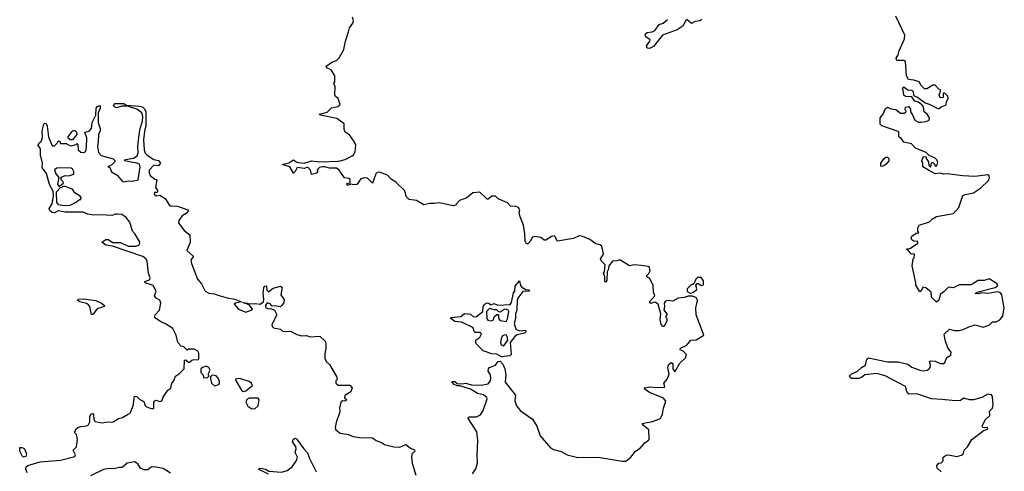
# Model space of a CAD drawing. Extents: x 2220333 to 2384341, y 721037 to 894043.
# Tile 262 of 325: x 2337754 to 2345992, y 802938 to 806715. Entities that reach past the tile are written whole.
import ezdxf

# ---------------------------------------------------------------- set-up
doc = ezdxf.new("R2010")
doc.units = 0

msp = doc.modelspace()

# ---------------------------------------------------------------- linework, layer by layer
at = {"layer": '0CON10XD'}
for points in [[(2345496.7, 804035), (2345490, 804085), (2345535, 804127.5), (2345575, 804114), (2345615, 804116), (2345647.3, 804122.7), (2345695, 804146.2), (2345748.3, 804161.7), (2345815, 804143.8), (2345865, 804160), (2345895, 804188.8), (2345925, 804188.8), (2345955, 804203.8), (2345979.2, 804235), (2345992.5, 804305), (2345972.5, 804415), (2345960, 804430), (2345935, 804438.6), (2345854.2, 804424.2), (2345805, 804430), (2345775, 804421.2), (2345750, 804425), (2345775, 804440), (2345915, 804473.8), (2345932.5, 804485), (2345937.5, 804495), (2345929.3, 804509.3), (2345865, 804548.8), (2345825, 804532.5), (2345775, 804532.5), (2345715, 804497.5), (2345615, 804497.5), (2345565, 804472.5), (2345525, 804477.5), (2345488.8, 804441.2), (2345455, 804417.5), (2345445, 804370), (2345425, 804353.3), (2345382.5, 804395), (2345380, 804435), (2345335, 804472.5), (2345311.7, 804478.3), (2345305, 804460), (2345285, 804440), (2345252.5, 804495), (2345253.3, 804515), (2345222.5, 804655), (2345230, 804715), (2345237, 804723), (2345241.7, 804751.7), (2345235, 804757.5), (2345213, 804753), (2345188.3, 804788.3), (2345170, 804795), (2345206.7, 804803.3), (2345270, 804845), (2345268.3, 804858.3), (2345235, 804862.5), (2345217.5, 804875), (2345212.5, 804885), (2345217.5, 804905), (2345255, 804930), (2345278.3, 804931.7), (2345270, 804945), (2345270, 804975), (2345280, 804995), (2345366.7, 805023.3), (2345390.7, 805049.3), (2345425, 805067.5), (2345567.5, 805095), (2345612, 805145), (2345646.7, 805245), (2345665, 805254), (2345733.9, 805266.1), (2345794, 805306), (2345859.3, 805370.7), (2345868.8, 805395), (2345865, 805407.5), (2345853.6, 805416.4), (2345745, 805402), (2345645, 805408), (2345515, 805426.7), (2345485, 805423.3), (2345455, 805432.5), (2345415, 805426.7), (2345357, 805457), (2345310, 805485), (2345310, 805515), (2345302.5, 805535), (2345315, 805570), (2345337.5, 805567.5), (2345337.5, 805555), (2345357.5, 805525), (2345360, 805495), (2345375, 805480), (2345385, 805520), (2345395, 805520), (2345410, 805505), (2345411.7, 805491.7), (2345428.3, 805491.7), (2345437.5, 805525), (2345426.4, 805546.4), (2345415, 805557.5), (2345365, 805580), (2345340, 805605), (2345249.3, 805639.3), (2345215, 805676.7), (2345151.7, 805691.7), (2345126.4, 805726.4), (2345110, 805735), (2345110, 805775), (2345105, 805780), (2344968.3, 805828.3), (2344955, 805840), (2344952.5, 805895), (2344977, 805923), (2344997, 805973), (2345015, 805982.5), (2345045, 805970), (2345085, 805963.3), (2345125, 805933.8), (2345155, 805933.3), (2345170, 805945), (2345163.3, 805965), (2345167, 805983), (2345195, 805987.5), (2345206.7, 805965), (2345207.5, 805945), (2345222.5, 805925), (2345243.9, 805873.9), (2345275, 805857.5), (2345295, 805857.5), (2345335, 805863.3), (2345362.5, 805875), (2345367.5, 805895), (2345345.9, 805925.9), (2345322.5, 805945), (2345316.7, 805985), (2345301.7, 806001.7), (2345273.6, 806023.6), (2345243.8, 806033.8), (2345218.3, 806068.3), (2345165, 806072.5), (2345152.5, 806082.5), (2345147.5, 806127.5), (2345140, 806135), (2345145, 806150), (2345155, 806150), (2345185, 806127.5), (2345220, 806125), (2345230, 806115), (2345231.7, 806081.7), (2345266.1, 806066.1), (2345329.3, 806019.3), (2345365, 806008.8), (2345435, 805973.3), (2345447, 805973), (2345463.6, 805986.4), (2345507, 806003), (2345508.3, 806031.7), (2345522.5, 806055), (2345520, 806075), (2345495, 806100), (2345485, 806100), (2345480, 806095), (2345480, 806065), (2345455, 806060), (2345447.5, 806085), (2345460, 806125), (2345443.6, 806133.6), (2345415, 806167.5), (2345395, 806167.5), (2345345, 806137.5), (2345325, 806137.5), (2345297.5, 806165), (2345280, 806195), (2345235, 806210), (2345190, 806215), (2345173.3, 806245), (2345166.1, 806366.1), (2345153, 806373), (2345093.3, 806373.3), (2345088.3, 806391.7), (2345105, 806420), (2345112.5, 806455), (2345156.7, 806555), (2345161.2, 806585), (2345084, 806745)], [(2342593.9, 803056.1), (2342795, 803022), (2342825, 803023.8), (2342866.7, 803055), (2342907.5, 803105), (2342945, 803130), (2342985, 803176.7), (2343015, 803197.5), (2343020, 803205), (2343019.2, 803285), (2342970, 803325), (2342962.5, 803337.5), (2343047.5, 803355), (2343115, 803380), (2343131.2, 803415), (2343140, 803465), (2343160, 803525), (2343139.7, 803549.7), (2343025, 803597.5), (2342983.3, 803625), (2342980, 803635), (2343035, 803645.6), (2343075, 803638.1), (2343148.8, 803641.2), (2343152.5, 803645), (2343142.5, 803675), (2343170.7, 803709.3), (2343189.3, 803750.7), (2343176.7, 803805), (2343181.7, 803828.3), (2343205, 803847.5), (2343218.3, 803838.3), (2343220, 803795), (2343235, 803770), (2343277, 803843), (2343325, 803887.5), (2343332.5, 803915), (2343305, 803942.5), (2343280, 803955), (2343283.6, 803966.4), (2343335, 803993.3), (2343370, 804035), (2343415, 804037.5), (2343478.8, 804075), (2343414, 804245), (2343410, 804305), (2343426, 804365), (2343417.7, 804387.7), (2343383, 804403), (2343347, 804403), (2343315, 804391.2), (2343263.6, 804386.4), (2343219.3, 804360.7), (2343175, 804366.2), (2343155, 804357.5), (2343147.5, 804345), (2343150, 804315), (2343142.5, 804285), (2343170, 804255), (2343170, 804245), (2343160, 804235), (2343160, 804225), (2343170, 804215), (2343170, 804195), (2343145, 804150), (2343135, 804150), (2343122.5, 804165), (2343113.3, 804205), (2343117.5, 804255), (2343096.7, 804335), (2343075, 804350), (2343065, 804352.5), (2343035, 804342.5), (2343022.5, 804355), (2343067.5, 804405), (2343056.2, 804435), (2343055.5, 804495.5), (2343025, 804552.5), (2343000, 804565), (2343000, 804575), (2343019.3, 804590.7), (2343030, 804615), (2343023, 804643), (2343011.7, 804651.7), (2342955, 804660), (2342895, 804663.3), (2342855, 804657.5), (2342775, 804707.5), (2342751.7, 804698.3), (2342713.6, 804696.4), (2342682.5, 804655), (2342678.3, 804621.7), (2342670, 804605), (2342667, 804533), (2342655, 804520), (2342650, 804525), (2342650, 804565), (2342640, 804595), (2342647.5, 804605), (2342653.3, 804665), (2342622.5, 804695), (2342612.5, 804715), (2342638.8, 804755), (2342625, 804820), (2342611.7, 804831.7), (2342575, 804840), (2342525.7, 804875.7), (2342465, 804902), (2342434.1, 804905.9), (2342386.4, 804883.6), (2342255, 804862.5), (2342247, 804867), (2342236.2, 804895), (2342225, 804906.7), (2342205, 804902.5), (2342155, 804870), (2342141.7, 804871.7), (2342115, 804892.5), (2342065, 804902.5), (2342045, 804896.7), (2342023, 804857), (2342005, 804840), (2341995, 804840), (2341983.8, 804863.8), (2341981.4, 804925), (2341968.8, 804995), (2341941.2, 805065), (2341933.8, 805105), (2341937.5, 805125), (2341927.5, 805145), (2341905, 805153.3), (2341860, 805155), (2341835, 805182.5), (2341756.7, 805216.7), (2341735, 805240), (2341705, 805240), (2341675, 805213.3), (2341665, 805213.3), (2341605, 805271.2), (2341545, 805266.2), (2341495, 805223.8), (2341435, 805202.5), (2341412.1, 805177.9), (2341405, 805166.7), (2341385, 805156.7), (2341265, 805184), (2341223.9, 805176.1), (2341185, 805178), (2341136.1, 805166.1), (2341073.9, 805203.9), (2341012.3, 805212.3), (2340986.7, 805235), (2340983.3, 805265), (2340973.3, 805285), (2340905, 805353.3), (2340858.8, 805385), (2340832.5, 805415), (2340765, 805438.8), (2340745, 805436.2), (2340735, 805426.7), (2340705, 805347.5), (2340665, 805390), (2340635, 805392.5), (2340607, 805383), (2340573.6, 805336.4), (2340546.4, 805333.6), (2340525, 805340), (2340505, 805330), (2340495, 805330), (2340490, 805345), (2340518.3, 805351.7), (2340518.3, 805378.3), (2340507, 805387), (2340471.7, 805391.7), (2340427.3, 805457.3), (2340405, 805472), (2340345, 805472), (2340305, 805484.2), (2340285, 805483.8), (2340262.3, 805477.7), (2340247.5, 805465), (2340242.5, 805455), (2340247, 805443), (2340238.3, 805431.7), (2340195, 805420), (2340186.7, 805456.7), (2340165, 805480), (2340135, 805468.8), (2340075, 805477.5), (2340060, 805445), (2340045, 805430), (2340014.1, 805484.1), (2339950, 805505), (2340005, 805518.8), (2340045, 805542.5), (2340065.8, 805525.8), (2340085, 805520), (2340135, 805515.7), (2340195, 805534.2), (2340265, 805525.5), (2340425, 805531.5), (2340477.5, 805545), (2340535, 805576.7), (2340546, 805584), (2340559.5, 805610.5), (2340566, 805666), (2340553.3, 805695), (2340513, 805753), (2340477.5, 805775), (2340467.5, 805795), (2340470, 805845), (2340408.8, 805888.8), (2340270, 805915), (2340260, 805925), (2340327.7, 805942.3), (2340361.7, 805978.3), (2340415, 805990), (2340436.7, 806005), (2340417.5, 806055), (2340395, 806073.3), (2340390, 806085), (2340393, 806153), (2340382.5, 806185), (2340390, 806195), (2340390, 806245), (2340360, 806295), (2340325, 806311.2), (2340317.5, 806325), (2340365, 806358.1), (2340405, 806373.1), (2340427.5, 806395), (2340466.7, 806465), (2340478.8, 806535), (2340506.4, 806613.6), (2340512.3, 806647.7), (2340540, 806685), (2340546.2, 806705), (2340537.5, 806735)], [(2343462.5, 806715), (2343445, 806703.8), (2343405, 806700), (2343375, 806683.3), (2343335, 806716), (2343324, 806705), (2343305.7, 806664.3), (2343255, 806630), (2343131.2, 806585), (2343058.2, 806491.8), (2343025, 806472.9), (2343005.5, 806475.5), (2342998.5, 806495), (2343027.5, 806535), (2343028, 806545), (2342992.5, 806572.5), (2342988.6, 806595), (2343003.8, 806606.2), (2343045, 806613.6), (2343068, 806625), (2343105, 806673.3), (2343137.5, 806685), (2343174.1, 806715.9)], [(2337816.4, 802926.4), (2337803.8, 802955), (2337807.5, 802975), (2337823, 802987), (2337925, 803017.5), (2338095, 803030.8), (2338215, 803062.5), (2338220, 803075), (2338202.5, 803115), (2338227.7, 803142.3), (2338238.8, 803205), (2338230, 803245), (2338210, 803265), (2338220, 803275), (2338221.7, 803288.3), (2338240, 803305), (2338265, 803313.3), (2338313, 803317), (2338327.5, 803325), (2338339.3, 803350.7), (2338341.2, 803395), (2338355, 803417.5), (2338365, 803420), (2338371.7, 803411.7), (2338373.6, 803373.6), (2338382.5, 803355), (2338445, 803343.3), (2338475, 803350), (2338535, 803351.2), (2338579.3, 803380.7), (2338615, 803386.7), (2338655.8, 803414.2), (2338677.5, 803425), (2338702.5, 803485), (2338715, 803567.5), (2338733.6, 803563.6), (2338758.3, 803538.3), (2338791.2, 803521.2), (2338805, 803487.5), (2338815, 803477.5), (2338855, 803462.5), (2338875, 803462.5), (2338877.5, 803515), (2338883.6, 803526.4), (2338895, 803532.5), (2338925, 803522.5), (2338943, 803527), (2338955, 803557.5), (2338993.9, 803616.1), (2339017.7, 803632.3), (2339026.1, 803673.9), (2339042.5, 803695), (2339057, 803733), (2339090, 803755), (2339130, 803795), (2339131.7, 803868.3), (2339145, 803870), (2339165, 803850), (2339175, 803850), (2339193.8, 803866.2), (2339215, 803872.5), (2339245, 803870), (2339251.7, 803878.3), (2339253.3, 803925), (2339245, 803942.5), (2339215, 803960), (2339165, 803960), (2339155, 803950), (2339128.3, 803978.3), (2339103.6, 803983.6), (2339076.4, 804016.4), (2339063.8, 804075), (2339035, 804133.3), (2338975, 804170.8), (2338935, 804187.5), (2338883, 804223), (2338887.5, 804245), (2338923.3, 804285), (2338936, 804345), (2338925, 804370), (2338897, 804387), (2338882.5, 804405), (2338896.7, 804445), (2338871.4, 804491.4), (2338803.3, 804515), (2338800, 804525), (2338840.7, 804539.3), (2338846.1, 804556.1), (2338832.3, 804592.3), (2338820, 804695), (2338808, 804715), (2338785, 804734.2), (2338529.7, 804819.7), (2338475, 804830), (2338440, 804855), (2338474.2, 804875.8), (2338495, 804876), (2338532.7, 804852.7), (2338595, 804852), (2338665, 804821.4), (2338725, 804820), (2338751.7, 804828.3), (2338758.8, 804845), (2338755, 804860), (2338720.7, 804920.7), (2338696.4, 804946.4), (2338675, 805022.5), (2338645, 805061.2), (2338607.5, 805085), (2338571.2, 805088.8), (2338555, 805089.2), (2338525, 805076.2), (2338435, 805083.8), (2338375, 805078.8), (2338325, 805088.8), (2338285, 805105.8), (2338135, 805103.8), (2338075, 805116.7), (2338045, 805100), (2338025, 805103.3), (2338005, 805120), (2338000, 805135), (2338026.4, 805173.6), (2338037.5, 805245), (2338035, 805280), (2338003.8, 805335), (2337977.7, 805427.7), (2337942.5, 805475), (2337943.3, 805515), (2337927.5, 805585), (2337927.5, 805635), (2337907.5, 805665), (2337917.5, 805685), (2337932.5, 805695), (2337945, 805730), (2337941.2, 805785), (2337955, 805840), (2337965, 805850), (2337975, 805847.5), (2337983.3, 805825), (2337993.9, 805733.9), (2338025, 805660), (2338045, 805660), (2338068.3, 805681.7), (2338075, 805700), (2338088.3, 805698.3), (2338095, 805680), (2338145, 805680), (2338155, 805670), (2338185, 805660), (2338225, 805670), (2338235, 805680), (2338240, 805675), (2338242.5, 805625), (2338265, 805606.7), (2338290, 805605), (2338306.7, 805615), (2338313.3, 805645), (2338316.2, 805726.2), (2338300, 805775), (2338335, 805783.3), (2338354.2, 805805.8), (2338360, 805855), (2338391.2, 805915), (2338393.3, 805975), (2338405, 805987.5), (2338426.7, 805996.7), (2338426.7, 805975), (2338410, 805935), (2338411.2, 805855), (2338426.2, 805805), (2338426.2, 805785), (2338412, 805755), (2338411.2, 805695), (2338403.8, 805655), (2338412, 805605), (2338435, 805580), (2338535, 805550), (2338552.5, 805535), (2338547, 805523), (2338525, 805500), (2338490, 805485), (2338508.3, 805478.3), (2338523.3, 805443.3), (2338570, 805415), (2338610, 805365), (2338625, 805360), (2338665, 805367.8), (2338696.6, 805363.4), (2338746, 805375), (2338761.5, 805485), (2338755.4, 805505.4), (2338735, 805515.8), (2338630, 805535), (2338640, 805545), (2338705, 805557.5), (2338737.5, 805575), (2338744.4, 805605), (2338741.8, 805655), (2338752.5, 805755), (2338760.6, 805805), (2338780.8, 805865), (2338784.3, 805905), (2338776.2, 805935), (2338735, 805966.2), (2338655, 805992.5), (2338609.3, 805990.7), (2338565, 805978.8), (2338547.5, 805985), (2338540, 805995), (2338547, 806013), (2338625, 806013.3), (2338645, 806000), (2338755, 805991.2), (2338780, 805985), (2338799.3, 805969.3), (2338810, 805945), (2338808.1, 805825), (2338797.6, 805782.4), (2338790.9, 805709.1), (2338794.3, 805625), (2338805, 805598.8), (2338821.2, 805581.2), (2338875, 805546.2), (2338916.1, 805536.1), (2338932.5, 805515), (2338915, 805493.3), (2338875, 805497.5), (2338836.2, 805455), (2338836.2, 805435), (2338845, 805412.5), (2338885, 805380), (2338900, 805375), (2338890, 805315), (2338907.5, 805285), (2338907.5, 805275), (2338905, 805270), (2338881.7, 805268.3), (2338880, 805255), (2338895, 805242.5), (2338925, 805246.7), (2338970, 805220), (2339003.8, 805165), (2339015, 805158), (2339074.2, 805154.2), (2339160, 805125), (2339167, 805117), (2339146.7, 805095), (2339112.5, 805075), (2339084.1, 805035.9), (2339083.3, 805015), (2339130.5, 804950.5), (2339176.2, 804915), (2339180, 804855), (2339153.3, 804785), (2339207.5, 804735), (2339186.7, 804705), (2339191.2, 804675), (2339241.4, 804545), (2339276.2, 804505), (2339306.7, 804445), (2339335, 804428.8), (2339385, 804422.5), (2339412.2, 804412.2), (2339488.9, 804388.9), (2339555, 804377.5), (2339610, 804355), (2339560, 804345), (2339547.5, 804335), (2339585, 804293.3), (2339645, 804270), (2339690, 804285), (2339702.5, 804295), (2339675, 804330), (2339621.7, 804348.3), (2339660, 804345), (2339675, 804337.5), (2339725, 804341.4), (2339765, 804336.7), (2339792.5, 804355), (2339797.5, 804375), (2339790, 804425), (2339797.5, 804475), (2339805, 804487.5), (2339815, 804490), (2339820, 804485), (2339823, 804453), (2339835, 804437.5), (2339875, 804470), (2339937, 804487), (2339950, 804475), (2339937.5, 804415), (2339967, 804373), (2339965, 804350), (2339947.5, 804325), (2339935, 804313.3), (2339885, 804322.5), (2339865, 804320), (2339848.9, 804338.9), (2339825, 804346.2), (2339810, 804325), (2339814.3, 804304.3), (2339835, 804296.7), (2339855, 804300), (2339886.4, 804286.4), (2339906.7, 804245), (2339862.5, 804165), (2339865, 804150), (2339878.3, 804138.3), (2339935, 804126.7), (2339955, 804107.5), (2340019.3, 804109.3), (2340072.7, 804082.7), (2340115, 804070), (2340155, 804073.3), (2340185, 804062.5), (2340265, 804067.5), (2340310, 804025), (2340316.2, 804005), (2340316, 803965), (2340306.4, 803923.6), (2340306.7, 803885), (2340317.5, 803855), (2340345, 803830), (2340407.5, 803725), (2340410, 803705), (2340400, 803695), (2340400, 803675), (2340418.3, 803658.3), (2340515, 803657.5), (2340536.1, 803636.1), (2340525, 803603.8), (2340475, 803572.5), (2340472, 803552), (2340490, 803535), (2340475, 803523.3), (2340455, 803527.5), (2340441.2, 803515), (2340429.2, 803465), (2340433.3, 803435), (2340400.8, 803345), (2340394.2, 803305), (2340398.8, 803285), (2340435, 803258.1), (2340505.7, 803245.7), (2340545, 803230), (2340599.5, 803219.5), (2340705, 803216.7), (2340736.7, 803195), (2340780, 803180), (2340805, 803163.3), (2340885, 803143.3), (2340935, 803140), (2340985, 803162.5), (2341022.7, 803132.7), (2341056.1, 803116.1), (2341060, 803105), (2341035, 803082.5), (2341031.2, 803055), (2341038.8, 803005), (2341068.8, 802905)], [(2338195, 805710), (2338175, 805710), (2338160, 805725), (2338160, 805735), (2338191.7, 805778.3), (2338202.5, 805787.5), (2338215, 805787.5), (2338230, 805775), (2338232.5, 805755), (2338195, 805710)], [(2344966, 805486), (2344959.5, 805489.5), (2344959.2, 805515), (2344986, 805555), (2345002.5, 805565), (2345015, 805564), (2345026, 805555), (2345026.8, 805533.2), (2345005, 805505.8), (2344985, 805491.9), (2344966, 805486)], [(2338085, 805320), (2338105, 805340), (2338120, 805345), (2338118.3, 805358.3), (2338100, 805375), (2338101.7, 805398.3), (2338135, 805412.5), (2338165, 805410), (2338206.1, 805423.9), (2338206.1, 805446.1), (2338195, 805466.7), (2338185, 805472.5), (2338105, 805476.2), (2338065, 805472.5), (2338045, 805460), (2338057.5, 805425), (2338080, 805395), (2338070, 805335), (2338085, 805320)], [(2338125, 805162), (2338175, 805164), (2338225, 805187.5), (2338255, 805210), (2338265, 805210), (2338267.5, 805225), (2338259.3, 805239.3), (2338215, 805267.5), (2338196.1, 805296.1), (2338135, 805320), (2338115, 805320), (2338105, 805310), (2338091.7, 805308.3), (2338058.3, 805271.7), (2338062.5, 805185), (2338075, 805170), (2338125, 805162)], [(2341786.4, 803896.4), (2341745, 803916.7), (2341705, 803921.1), (2341632.5, 803945), (2341575, 804000), (2341570, 804015), (2341570, 804035), (2341605, 804060), (2341618.3, 804088.3), (2341605, 804097.5), (2341565, 804100), (2341556.4, 804106.4), (2341547.5, 804135), (2341535, 804146.7), (2341450, 804185), (2341395, 804191.2), (2341360, 804215), (2341362.5, 804225), (2341445, 804232.5), (2341475, 804257.5), (2341525, 804252.5), (2341550, 804230), (2341575, 804231.2), (2341630, 804275), (2341633, 804317), (2341643.6, 804336.4), (2341665, 804347.5), (2341680, 804345), (2341695, 804330), (2341725, 804342.5), (2341755, 804327.5), (2341857, 804333), (2341869.3, 804350.7), (2341885, 804430), (2341897.5, 804445), (2341900, 804485), (2341935, 804530), (2341943, 804493), (2341956.7, 804476.7), (2341988.3, 804458.3), (2342010, 804455), (2342020, 804445), (2341965, 804442.5), (2341922.5, 804385), (2341916.2, 804365), (2341912.5, 804285), (2341901.2, 804255), (2341903.3, 804215), (2341890, 804175), (2341906.4, 804126.4), (2341935, 804112.5), (2341985, 804117.5), (2341990, 804105), (2341976.4, 804093.6), (2341915, 804080), (2341897.5, 804065), (2341857.5, 804015), (2341866.7, 803915), (2341855, 803902.9), (2341786.4, 803896.4)], [(2343365, 804427.5), (2343385, 804432.5), (2343417.5, 804455), (2343420, 804465), (2343410, 804495), (2343421.7, 804508.3), (2343435, 804507.5), (2343455, 804492.5), (2343475, 804497.5), (2343475, 804530), (2343455, 804560), (2343425, 804557.5), (2343410, 804545), (2343398.3, 804511.7), (2343385, 804500), (2343375, 804500), (2343340, 804465), (2343337.5, 804445), (2343345, 804437.5), (2343365, 804427.5)], [(2338365, 804250), (2338355, 804250), (2338340, 804315), (2338330, 804330), (2338311.4, 804341.4), (2338257.5, 804355), (2338240, 804365), (2338241.7, 804378.3), (2338285, 804381.2), (2338390, 804365), (2338437.5, 804345), (2338462.5, 804325), (2338460, 804315), (2338403.1, 804296.9), (2338365, 804250)], [(2341825, 804190), (2341836.4, 804213.6), (2341846.7, 804275), (2341840, 804285), (2341825, 804292.5), (2341808.3, 804291.7), (2341775, 804267.5), (2341761.7, 804271.7), (2341747, 804287), (2341725, 804287.5), (2341685, 804300), (2341660, 804275), (2341662.5, 804215), (2341671.7, 804201.7), (2341695, 804196.7), (2341715, 804202.5), (2341725, 804230), (2341745, 804250), (2341755, 804250), (2341760, 804245), (2341760, 804215), (2341775, 804200), (2341825, 804190)], [(2341805, 803987.5), (2341837.5, 804035), (2341832.5, 804065), (2341826.4, 804076.4), (2341815, 804080), (2341795, 804070), (2341782.5, 804045), (2341777.5, 804015), (2341782.5, 803995), (2341805, 803987.5)], [(2345463.6, 802933.6), (2345430, 802965), (2345427.5, 802985), (2345443.9, 803006.1), (2345465, 803010), (2345480, 803025), (2345480, 803055), (2345505, 803073.3), (2345525, 803076.7), (2345595, 803061.5), (2345635, 803072), (2345647.5, 803085), (2345656.7, 803115), (2345685, 803142.5), (2345720, 803205), (2345825, 803282.5), (2345855, 803290), (2345850, 803305), (2345825, 803300), (2345813.6, 803303.6), (2345807.5, 803315), (2345832.7, 803367.3), (2345872.5, 803405), (2345868.3, 803441.7), (2345892.5, 803465), (2345900, 803495), (2345895, 803562.5), (2345885, 803577.5), (2345855, 803582.5), (2345803.9, 803556.1), (2345735, 803534.3), (2345700, 803535), (2345655, 803550), (2345625, 803531.2), (2345585, 803526), (2345469.7, 803539.7), (2345382.6, 803542.6), (2345260, 803585), (2345195, 803584.2), (2345178, 803605), (2345165, 803646.2), (2344996.7, 803735), (2344925, 803757.1), (2344824.4, 803745.6), (2344797.3, 803722.7), (2344775, 803713.1), (2344714.2, 803714.2), (2344702.1, 803722.1), (2344698.2, 803735), (2344710, 803750), (2344764, 803775), (2344796.2, 803805), (2344831.2, 803825), (2344843.3, 803875), (2344855, 803885.6), (2345015, 803854.2), (2345105, 803853.3), (2345185, 803833.3), (2345218.8, 803808.8), (2345284.4, 803784.4), (2345315, 803779.2), (2345347.5, 803785), (2345365, 803793.8), (2345370.8, 803805), (2345374, 803825), (2345367.5, 803855), (2345375, 803862.5), (2345415, 803858), (2345455, 803839.2), (2345485, 803840), (2345495, 803847.5), (2345510.7, 803889.3), (2345545, 803910), (2345546.7, 803935), (2345519.3, 803969.3), (2345496.7, 804035)], [(2341543, 802917), (2341570.3, 802959.7), (2341583.1, 803005), (2341580.8, 803075), (2341588.1, 803195), (2341578.1, 803268.1), (2341503.3, 803385), (2341518, 803392), (2341576.1, 803393.9), (2341609.3, 803410.7), (2341631.2, 803445), (2341666.2, 803545), (2341662.5, 803555), (2341635, 803576.7), (2341585, 803588.8), (2341525, 803626), (2341436.4, 803653.6), (2341415, 803653.3), (2341390, 803665), (2341370, 803685), (2341375, 803690), (2341395, 803687.5), (2341415, 803672.5), (2341455, 803670), (2341485, 803676), (2341535, 803662), (2341615, 803657.5), (2341675, 803670), (2341692.5, 803695), (2341696.2, 803715), (2341693.3, 803745), (2341672.5, 803775), (2341677.5, 803795), (2341685, 803806.7), (2341735, 803826.7), (2341757.5, 803855), (2341775, 803858.5), (2341797.5, 803835), (2341812, 803795), (2341821.9, 803745), (2341815, 803682.5), (2341903.3, 803575), (2341897, 803527), (2341910, 803485), (2341945, 803444), (2342044.5, 803374.5), (2342080, 803315), (2342110, 803235), (2342196, 803135), (2342220.7, 803120.7), (2342285, 803104.3), (2342335, 803075.6), (2342423.6, 803053.6), (2342593.9, 803056.1)], [(2339295, 803720), (2339325, 803722.5), (2339340, 803735), (2339332.5, 803742.5), (2339332.5, 803755), (2339346.7, 803785), (2339337.5, 803805), (2339315, 803817.5), (2339283.3, 803806.7), (2339270, 803795), (2339270, 803765), (2339287, 803747), (2339295, 803720)], [(2339385, 803652.5), (2339420, 803665), (2339427, 803673), (2339426.4, 803686.4), (2339416.7, 803715), (2339397.5, 803735), (2339365, 803742.5), (2339351.7, 803728.3), (2339350, 803715), (2339360, 803675), (2339385, 803652.5)], [(2339625, 803606.2), (2339645, 803612), (2339702.5, 803655), (2339693.3, 803675), (2339675, 803688.8), (2339605, 803710), (2339575, 803713.8), (2339557.5, 803705), (2339610, 803615), (2339625, 803606.2)], [(2339695, 803460), (2339725, 803462.5), (2339750, 803485), (2339757.5, 803535), (2339750, 803550), (2339675, 803549.2), (2339653, 803537), (2339645.8, 803515), (2339661.7, 803481.7), (2339695, 803460)], [(2339835, 802914.2), (2339753.3, 802955), (2339765, 802963.8), (2339785, 802961.4), (2339811.2, 802955), (2339838.5, 802938.5), (2339945, 802930.9), (2339991.2, 802945), (2340033.3, 802975), (2340070.7, 803029.3), (2340078.8, 803055), (2340060, 803095), (2340067.5, 803125), (2340064.5, 803145), (2340035.6, 803185), (2340041.4, 803205), (2340055, 803214), (2340068.9, 803208.9), (2340130.8, 803125), (2340162.2, 803092.2), (2340178.8, 803045), (2340233.3, 802933.3)], [(2337787, 803057), (2337775, 803066.7), (2337753.8, 803105), (2337753.9, 803136.1), (2337775, 803136.7), (2337793.3, 803125), (2337810, 803085), (2337805, 803062.5), (2337787, 803057)], [(2339015, 802922.5), (2338955, 802962), (2338875, 802976), (2338855, 802971.2), (2338825, 802951.4), (2338795, 802949.4), (2338766, 802965), (2338741.2, 803001.2), (2338715, 803015.8), (2338652.5, 803005), (2338611.7, 802968.3), (2338585, 802970), (2338540.7, 802959.3), (2338505, 802961.2), (2338455, 802953.3), (2338345, 802900)]]:
    msp.add_lwpolyline(points, dxfattribs=at)

doc.saveas('drawing.dxf')
